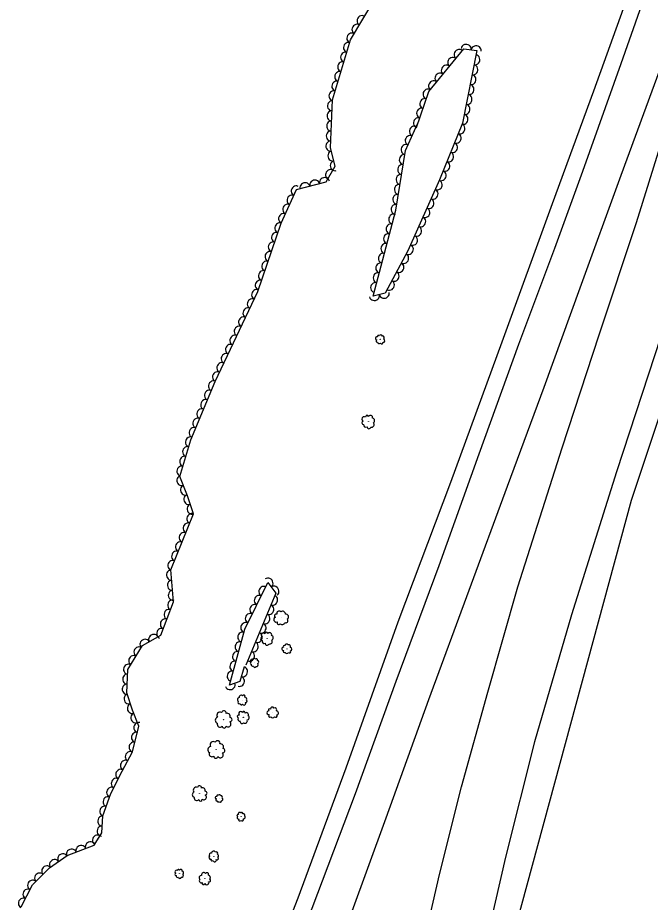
# Model space of a CAD drawing. Extents: x 1722896 to 1754269, y 648279 to 666297.
# Drawn here: x 1753371.7 to 1753622.3, y 654412.3 to 654762.5 of the extents above; entities that cross this region are included whole.
import ezdxf

# ---------------------------------------------------------------- set-up
doc = ezdxf.new("R2010")
doc.units = 0
doc.layers.add('SURVEY - CENTERLINE - Preliminary Text', color=7, linetype='Continuous')
doc.layers.add('SURVEY - VEGETATION - Features with Text', color=7, linetype='Continuous')

msp = doc.modelspace()

# ---------------------------------------------------------------- linework, layer by layer
at = {"layer": 'SURVEY - CENTERLINE - Preliminary Text'}
for points in [[(1753907.56, 655630.58), (1753897.62, 655540.35), (1753887.97, 655467.46), (1753876.99, 655404.7), (1753859.61, 655330.46), (1753844.19, 655273.76), (1753830.08, 655226.8), (1753799.74, 655133.35), (1753765.15, 655032.08), (1753733.21, 654935.79), (1753692.25, 654810.03), (1753676.79, 654761.41), (1753655.27, 654695.65), (1753635.55, 654633.87), (1753614.74, 654571.38), (1753560.35, 654370.93), (1753550.99, 654314.54), (1753550.98, 654314.29)], [(1753486.13, 654404.04), (1753505.53, 654455.42), (1753521.61, 654499.9), (1753538.67, 654545.64), (1753554.5, 654589.79), (1753570.27, 654633.28), (1753584.45, 654671.31), (1753595.64, 654701.71), (1753610.77, 654744.43), (1753626.43, 654788.69), (1753641.53, 654828.92), (1753660.88, 654882.12), (1753678.75, 654930.9), (1753696.15, 654978.92), (1753717.67, 655038.29), (1753735.29, 655086.93), (1753751.57, 655135.18), (1753769.63, 655188.96), (1753782.47, 655229.89), (1753798.43, 655282.46), (1753810.7, 655327.14)], [(1753845.87, 655319.54), (1753832.52, 655271.49), (1753820.57, 655232.64), (1753807.19, 655191.02), (1753792.37, 655145.5), (1753770.37, 655077.36), (1753755.23, 655030.45), (1753736.69, 654975.42), (1753720.85, 654926.42), (1753703.43, 654873.49), (1753686.44, 654820.68), (1753673.13, 654778.88), (1753656.55, 654727.74), (1753639, 654674.77), (1753624.18, 654629.08), (1753608.95, 654582.73), (1753591.09, 654526.1), (1753576.5, 654475.86), (1753564.92, 654430.19), (1753554.6, 654384.72)], [(1753794.53, 655297.08), (1753784.29, 655260.81), (1753775.97, 655232.81), (1753753.34, 655162.45), (1753735.21, 655106.86), (1753716.45, 655054.75), (1753697.54, 655001.54), (1753678.15, 654948.42), (1753658.78, 654894.59), (1753639.31, 654844), (1753618.06, 654784.08), (1753599.82, 654733.5), (1753583.52, 654688.83), (1753563.58, 654634.07), (1753543.16, 654578.51), (1753522.29, 654523.23), (1753501.77, 654465.46), (1753482.67, 654413.9), (1753458.55, 654352.07)], [(1753498.67, 654018.41), (1753498.63, 654020.84), (1753498.36, 654069.35), (1753499.18, 654127.68), (1753501.77, 654178.47), (1753506.08, 654229.33), (1753510.2, 654265.07), (1753515.56, 654304.4), (1753522.1, 654344.33), (1753529.85, 654384.14), (1753538.88, 654423.25), (1753547.52, 654458.01), (1753557.95, 654495.47), (1753569.84, 654537.23), (1753587.37, 654592.17), (1753602.13, 654636.99), (1753616.87, 654681.43), (1753628.79, 654719.52), (1753645.95, 654772.76), (1753661.88, 654820.71), (1753681.11, 654881.07), (1753698.89, 654935.17), (1753709.35, 654966.4), (1753713.82, 654981.1)], [(1753503.66, 654407.39), (1753517.74, 654445.76), (1753534.58, 654492.65), (1753550.6, 654535.84), (1753565.7, 654577.01), (1753580.23, 654616.24), (1753594.51, 654655.53), (1753610.83, 654700.18), (1753626.33, 654742.55), (1753642.15, 654785.17), (1753661.01, 654837.05), (1753679.35, 654886.88), (1753696.78, 654934.97), (1753709.14, 654967.51), (1753713.82, 654981.1)]]:
    msp.add_lwpolyline(points, dxfattribs=at)
at = {"layer": 'SURVEY - VEGETATION - Features with Text'}
for points in [[(1753408.63, 654455.38), (1753413.09, 654464.18), (1753417.27, 654471.87), (1753419.74, 654481.99), (1753417.26, 654488.43), (1753414.94, 654495.26), (1753415.44, 654504.41), (1753421.21, 654513.98), (1753428.39, 654518.05), (1753433.52, 654531.22), (1753432.38, 654543.88), (1753441.4, 654566.04), (1753438.96, 654573.21), (1753436.04, 654580.87), (1753440.36, 654595.44), (1753449.91, 654618.46), (1753466.89, 654654.14), (1753476.13, 654681.2), (1753482.23, 654694.45), (1753493.91, 654697.52), (1753497.52, 654703.73), (1753495.68, 654710.97), (1753496.42, 654729.95), (1753503.62, 654753.79), (1753513.29, 654770.2)], [(1753529.77, 654719.02), (1753534.54, 654733.28), (1753548.4, 654750.26), (1753553.67, 654749.5), (1753547.92, 654720.8), (1753538.87, 654698.3), (1753526.34, 654670.22), (1753517.35, 654653.43), (1753512.55, 654652.34), (1753521.53, 654686.32), (1753525.34, 654709.95), (1753530.15, 654720.55)], [(1753461.52, 654505.47), (1753459.68, 654499.76), (1753455.65, 654498.29), (1753461.67, 654520.43), (1753470.87, 654538.85), (1753473.97, 654534.65), (1753462.11, 654506.15)], [(1753373.18, 654410.54), (1753377.68, 654419.25), (1753384.35, 654425.93), (1753391.3, 654430.8), (1753402.03, 654434.95), (1753405.03, 654439.78), (1753405.52, 654446.58), (1753408.63, 654455.38)]]:
    msp.add_lwpolyline(points, dxfattribs=at)
for centre, radius in [((1753515.38, 654635.17), 0.0215), ((1753510.67, 654602.57), 0.0311), ((1753476.12, 654524.92), 0.0334), ((1753470.54, 654516.78), 0.0299), ((1753478.42, 654512.66), 0.0222), ((1753465.57, 654507.15), 0.0205), ((1753460.68, 654492.35), 0.0232), ((1753461.12, 654485.52), 0.0284), ((1753472.81, 654487.41), 0.0255), ((1753453.24, 654484.59), 0.0394), ((1753450.35, 654472.69), 0.0404), ((1753443.75, 654455.29), 0.035), ((1753451.57, 654453.41), 0.0175), ((1753460.25, 654446.19), 0.0201), ((1753449.44, 654430.49), 0.0238), ((1753435.81, 654423.64), 0.0212), ((1753445.89, 654421.66), 0.0282)]:
    msp.add_circle(centre, radius, dxfattribs=at)
for centre, radius, start, end in [((1753514.05, 654635.56), 0.615, 69.7519, 263.1716), ((1753514.64, 654636.34), 0.423, 29.7312, 208.4768), ((1753515.6, 654636.38), 0.616, 7.615, 164.404), ((1753516.26, 654635.77), 0.702, 316.6678, 94.192), ((1753516.46, 654634.66), 0.697, 267.5636, 63.4021), ((1753514.16, 654634.52), 0.468, 112.3705, 289.6897), ((1753514.97, 654634.17), 0.663, 187.6576, 314.5033), ((1753515.93, 654633.85), 0.514, 197.8165, 12.8168), ((1753508.99, 654603.66), 0.889, 53.1771, 246.5968), ((1753510.12, 654604.5), 0.611, 13.1564, 191.9021), ((1753511.47, 654604.16), 0.89, 351.0403, 147.8292), ((1753512.14, 654603.03), 1.01, 300.093, 77.6172), ((1753508.71, 654602.17), 0.676, 95.7958, 273.1149), ((1753509.69, 654601.35), 0.958, 171.0828, 297.9285), ((1753510.88, 654600.52), 0.743, 181.2417, 356.242), ((1753511.95, 654601.42), 1.01, 250.9888, 46.8273), ((1753475.3, 654526.65), 0.957, 43.3789, 200.1678), ((1753476.69, 654526.47), 1.09, 352.4316, 129.9558), ((1753474.1, 654524.21), 0.955, 105.5157, 298.9354), ((1753474.13, 654525.72), 0.657, 65.495, 244.2407), ((1753475.18, 654522.99), 0.727, 148.1344, 325.4535), ((1753478.01, 654523.75), 0.799, 233.5803, 48.5806), ((1753477.95, 654525.26), 1.08, 303.3274, 99.1659), ((1753476.52, 654523.28), 1.03, 223.4214, 350.2671), ((1753468.61, 654516.63), 0.652, 88.5168, 265.8359), ((1753469.07, 654518.02), 0.856, 45.8981, 239.3178), ((1753470.25, 654518.68), 0.589, 5.8774, 184.6231), ((1753471.5, 654518.2), 0.858, 343.7613, 140.5502), ((1753471.99, 654517.04), 0.978, 292.814, 70.3383), ((1753469.45, 654515.72), 0.923, 163.8038, 290.6495), ((1753470.49, 654514.78), 0.717, 173.9628, 348.963), ((1753471.62, 654515.52), 0.972, 243.7099, 39.5483), ((1753477, 654512.62), 0.634, 87.7569, 281.1766), ((1753477.32, 654513.57), 0.436, 47.7363, 226.4819), ((1753478.25, 654513.92), 0.636, 25.6201, 182.409), ((1753479.1, 654513.53), 0.724, 334.6729, 112.1971), ((1753479.64, 654512.51), 0.72, 285.5687, 81.4072), ((1753477.43, 654511.63), 0.483, 130.3756, 307.6948), ((1753478.34, 654511.55), 0.684, 205.6627, 332.5083), ((1753479.38, 654511.54), 0.531, 215.8216, 30.8219), ((1753464.26, 654506.98), 0.446, 91.6188, 268.9379), ((1753464.52, 654507.94), 0.586, 49.0001, 242.4198), ((1753464.87, 654506.39), 0.632, 166.9058, 293.7515), ((1753465.3, 654508.44), 0.403, 8.9794, 187.7251), ((1753465.61, 654505.78), 0.491, 177.0647, 352.065), ((1753466.17, 654508.15), 0.588, 346.8633, 143.6522), ((1753466.36, 654506.33), 0.665, 246.8118, 42.6503), ((1753466.55, 654507.38), 0.67, 295.916, 73.4402), ((1753459.55, 654492.57), 0.757, 91.8625, 229.3867), ((1753459.59, 654491.59), 0.664, 142.8097, 299.5986), ((1753460.24, 654493.56), 0.752, 42.7583, 198.5968), ((1753461.26, 654493.78), 0.554, 333.0112, 148.0115), ((1753461.75, 654492.81), 0.714, 322.8523, 89.6979), ((1753462.11, 654491.93), 0.504, 247.5652, 64.8844), ((1753460.36, 654490.9), 0.456, 164.9259, 343.6715), ((1753461.4, 654491.05), 0.663, 204.9465, 38.3662), ((1753471.53, 654488.44), 0.501, 48.5555, 227.3011), ((1753472.59, 654488.85), 0.73, 26.4393, 183.2282), ((1753473.57, 654488.41), 0.832, 335.492, 113.0163), ((1753451.31, 654484.35), 1.29, 109.8423, 247.3665), ((1753451.9, 654486.32), 1.28, 60.7381, 216.5766), ((1753453.44, 654487.21), 0.943, 350.991, 165.9913), ((1753454.74, 654485.9), 1.22, 340.8321, 107.6778), ((1753455.79, 654484.65), 0.858, 265.5451, 82.8642), ((1753459.32, 654485.85), 0.618, 73.5648, 250.884), ((1753459.87, 654484.82), 0.876, 148.8519, 275.6976), ((1753460.08, 654487.01), 0.812, 30.9462, 224.3659), ((1753461.32, 654487.33), 0.559, 350.9255, 169.6711), ((1753462.35, 654486.58), 0.814, 328.8093, 125.5983), ((1753462.52, 654485.4), 0.927, 277.8621, 55.3863), ((1753471.17, 654487.34), 0.729, 88.5761, 281.9958), ((1753471.69, 654486.21), 0.555, 131.1948, 308.514), ((1753472.74, 654486.13), 0.786, 206.4819, 333.3275), ((1753473.93, 654486.14), 0.61, 216.6408, 31.641), ((1753474.21, 654487.25), 0.827, 286.3879, 82.2264), ((1753451.89, 654482.79), 1.13, 160.7896, 317.5785), ((1753453.49, 654482.07), 0.776, 182.9057, 1.6514), ((1753455.1, 654482.86), 1.13, 222.9264, 56.3461), ((1753460.59, 654483.7), 0.679, 159.0108, 334.0111), ((1753461.81, 654484.1), 0.921, 228.7579, 24.5964), ((1753449.24, 654474.64), 1.31, 52.5592, 208.3977), ((1753450.93, 654475.32), 0.967, 342.8121, 157.8124), ((1753452.06, 654473.8), 1.25, 332.6532, 99.4989), ((1753448.35, 654472.72), 1.32, 101.6634, 239.1876), ((1753448.71, 654471.06), 1.16, 152.6106, 309.3996), ((1753451.97, 654470.66), 1.16, 214.7475, 48.1672), ((1753452.93, 654472.38), 0.879, 257.3662, 74.6853), ((1753450.23, 654470.09), 0.795, 174.7268, 353.4724), ((1753442.45, 654456.72), 1.13, 65.192, 221.0305), ((1753443.75, 654457.61), 0.836, 355.4449, 170.4452), ((1753444.99, 654456.55), 1.08, 345.286, 112.1317), ((1753442.06, 654454.94), 1.14, 114.2962, 251.8204), ((1753442.68, 654453.6), 1, 165.2434, 322.0324), ((1753445.51, 654453.88), 1, 227.3803, 60.8), ((1753446, 654455.52), 0.761, 269.9989, 87.3181), ((1753450.5, 654453.73), 0.5, 69.7611, 263.1808), ((1753450.58, 654452.88), 0.381, 112.3798, 289.6989), ((1753450.97, 654454.36), 0.344, 29.7404, 208.4861), ((1753451.75, 654454.4), 0.501, 7.6243, 164.4132), ((1753452.29, 654453.9), 0.571, 316.677, 94.2012), ((1753452.45, 654453), 0.567, 267.5728, 63.4113), ((1753444.15, 654453.07), 0.688, 187.3596, 6.1052), ((1753451.24, 654452.59), 0.539, 187.6668, 314.5125), ((1753452.02, 654452.34), 0.418, 197.8257, 12.826), ((1753459.03, 654446.6), 0.437, 65.8974, 243.2166), ((1753459.31, 654445.82), 0.619, 141.1845, 268.0302), ((1753459.66, 654447.34), 0.574, 23.2788, 216.6985), ((1753460.57, 654447.45), 0.395, 343.2581, 162.0037), ((1753461.21, 654446.82), 0.575, 321.1419, 117.9309), ((1753461.22, 654445.98), 0.655, 270.1947, 47.7189), ((1753459.71, 654444.97), 0.48, 151.3434, 326.3437), ((1753460.6, 654445.13), 0.651, 221.0905, 16.929), ((1753449.34, 654431.81), 0.772, 27.3111, 183.1496), ((1753450.41, 654431.74), 0.569, 317.564, 132.5643), ((1753448.16, 654430.03), 0.682, 127.3625, 284.1514), ((1753448.38, 654431.01), 0.777, 76.4153, 213.9395), ((1753448.73, 654429.14), 0.468, 149.4787, 328.2243), ((1753449.79, 654429), 0.68, 189.4994, 22.919), ((1753450.74, 654429.68), 0.518, 232.118, 49.4372), ((1753450.63, 654430.65), 0.734, 307.4051, 74.2507), ((1753435.4, 654424.94), 0.416, 14.7334, 193.4791), ((1753436.32, 654424.74), 0.606, 352.6173, 149.4062), ((1753434.48, 654423.33), 0.46, 97.3728, 274.6919), ((1753434.65, 654424.35), 0.605, 54.7541, 248.1738), ((1753435.16, 654422.79), 0.652, 172.6598, 299.5055), ((1753435.99, 654422.25), 0.506, 182.8187, 357.819), ((1753436.7, 654422.88), 0.686, 252.5658, 48.4043), ((1753436.8, 654423.98), 0.691, 301.67, 79.1942), ((1753444.54, 654422.01), 0.922, 87.7302, 225.2545), ((1753445.46, 654423.16), 0.916, 38.6261, 194.4646), ((1753446.72, 654423.34), 0.676, 328.879, 143.8792), ((1753447.23, 654422.12), 0.871, 318.7201, 85.5657), ((1753444.5, 654420.83), 0.809, 138.6775, 295.4664), ((1753445.37, 654419.91), 0.556, 160.7937, 339.5393), ((1753446.65, 654420.01), 0.808, 200.8143, 34.234), ((1753447.59, 654421.01), 0.615, 243.433, 60.7522)]:
    msp.add_arc(centre, radius, start, end, dxfattribs=at)
for centre, major_axis in [((1753508.09, 654761.38), (1.02, 1.72)), ((1753506.06, 654757.94), (1.02, 1.72)), ((1753504.03, 654754.49), (1.02, 1.72)), ((1753502.7, 654750.74), (0.58, 1.91)), ((1753549.43, 654750.11), (1.98, -0.28)), ((1753553.39, 654749.54), (1.98, -0.28)), ((1753501.54, 654746.91), (0.58, 1.91)), ((1753546.53, 654747.97), (1.26, 1.55)), ((1753552.94, 654745.85), (-0.39, -1.96)), ((1753500.38, 654743.08), (0.58, 1.91)), ((1753541.47, 654741.77), (1.26, 1.55)), ((1753544, 654744.87), (1.26, 1.55)), ((1753552.15, 654741.93), (-0.39, -1.96)), ((1753499.23, 654739.25), (0.58, 1.91)), ((1753538.94, 654738.67), (1.26, 1.55)), ((1753498.07, 654735.42), (0.58, 1.91)), ((1753536.41, 654735.58), (1.26, 1.55)), ((1753551.37, 654738.01), (-0.39, -1.96)), ((1753496.92, 654731.59), (0.58, 1.91)), ((1753534.21, 654732.3), (0.63, 1.9)), ((1753550.58, 654734.09), (-0.39, -1.96)), ((1753532.94, 654728.5), (0.63, 1.9)), ((1753549.8, 654730.17), (-0.39, -1.96)), ((1753496.33, 654727.67), (0.08, 2)), ((1753531.67, 654724.71), (0.63, 1.9)), ((1753549.01, 654726.24), (-0.39, -1.96)), ((1753496.17, 654723.67), (0.08, 2)), ((1753530.4, 654720.92), (0.63, 1.9)), ((1753548.23, 654722.32), (-0.39, -1.96)), ((1753496.02, 654719.67), (0.08, 2)), ((1753528.81, 654717.59), (0.83, 1.82)), ((1753547.01, 654718.53), (-0.75, -1.86)), ((1753495.86, 654715.68), (0.08, 2)), ((1753527.16, 654713.95), (0.83, 1.82)), ((1753545.52, 654714.82), (-0.75, -1.86)), ((1753495.7, 654711.68), (0.08, 2)), ((1753525.51, 654710.31), (0.83, 1.82)), ((1753544.02, 654711.11), (-0.75, -1.86)), ((1753496.49, 654707.78), (-0.49, 1.94)), ((1753542.53, 654707.4), (-0.75, -1.86)), ((1753497.47, 654703.91), (-0.49, 1.94)), ((1753524.77, 654706.39), (0.32, 1.97)), ((1753541.04, 654703.68), (-0.75, -1.86)), ((1753495.6, 654700.43), (1.01, 1.73)), ((1753524.13, 654702.44), (0.32, 1.97)), ((1753539.54, 654699.97), (-0.75, -1.86)), ((1753489.43, 654696.34), (1.93, 0.51)), ((1753493.3, 654697.36), (1.93, 0.51)), ((1753523.5, 654698.49), (0.32, 1.97)), ((1753482, 654693.94), (0.84, 1.82)), ((1753485.56, 654695.32), (1.93, 0.51)), ((1753522.86, 654694.54), (0.32, 1.97)), ((1753537.98, 654696.29), (-0.82, -1.83)), ((1753480.33, 654690.31), (0.84, 1.82)), ((1753522.22, 654690.59), (0.32, 1.97)), ((1753536.35, 654692.64), (-0.82, -1.83)), ((1753478.65, 654686.67), (0.84, 1.82)), ((1753521.58, 654686.64), (0.32, 1.97)), ((1753534.72, 654688.99), (-0.82, -1.83)), ((1753476.98, 654683.04), (0.84, 1.82)), ((1753520.59, 654682.77), (0.51, 1.93)), ((1753533.09, 654685.34), (-0.82, -1.83)), ((1753475.49, 654679.33), (0.65, 1.89)), ((1753519.57, 654678.9), (0.51, 1.93)), ((1753531.46, 654681.68), (-0.82, -1.83)), ((1753474.2, 654675.55), (0.65, 1.89)), ((1753529.83, 654678.03), (-0.82, -1.83)), ((1753472.91, 654671.76), (0.65, 1.89)), ((1753518.55, 654675.03), (0.51, 1.93)), ((1753528.2, 654674.38), (-0.82, -1.83)), ((1753517.52, 654671.17), (0.51, 1.93)), ((1753526.57, 654670.72), (-0.82, -1.83)), ((1753471.61, 654667.98), (0.65, 1.89)), ((1753516.5, 654667.3), (0.51, 1.93)), ((1753524.71, 654667.18), (-0.94, -1.76)), ((1753470.32, 654664.19), (0.65, 1.89)), ((1753515.48, 654663.43), (0.51, 1.93)), ((1753522.83, 654663.65), (-0.94, -1.76)), ((1753469.03, 654660.41), (0.65, 1.89)), ((1753514.46, 654659.57), (0.51, 1.93)), ((1753520.94, 654660.13), (-0.94, -1.76)), ((1753467.74, 654656.62), (0.65, 1.89)), ((1753513.44, 654655.7), (0.51, 1.93)), ((1753519.05, 654656.6), (-0.94, -1.76)), ((1753466.3, 654652.9), (0.86, 1.81)), ((1753513.06, 654652.45), (-1.95, -0.44)), ((1753516.96, 654653.34), (-1.95, -0.44)), ((1753464.58, 654649.28), (0.86, 1.81)), ((1753462.86, 654645.67), (0.86, 1.81)), ((1753461.14, 654642.06), (0.86, 1.81)), ((1753459.42, 654638.45), (0.86, 1.81)), ((1753457.7, 654634.84), (0.86, 1.81)), ((1753455.98, 654631.23), (0.86, 1.81)), ((1753454.26, 654627.61), (0.86, 1.81)), ((1753452.54, 654624), (0.86, 1.81)), ((1753450.82, 654620.39), (0.86, 1.81)), ((1753449.19, 654616.74), (0.77, 1.85)), ((1753447.66, 654613.05), (0.77, 1.85)), ((1753446.13, 654609.35), (0.77, 1.85)), ((1753444.59, 654605.66), (0.77, 1.85)), ((1753443.06, 654601.96), (0.77, 1.85)), ((1753441.53, 654598.27), (0.77, 1.85)), ((1753440.09, 654594.54), (0.57, 1.92)), ((1753438.95, 654590.7), (0.57, 1.92)), ((1753437.82, 654586.87), (0.57, 1.92)), ((1753436.68, 654583.03), (0.57, 1.92)), ((1753436.66, 654579.24), (-0.71, 1.87)), ((1753438.09, 654575.5), (-0.71, 1.87)), ((1753439.46, 654571.74), (-0.65, 1.89)), ((1753440.75, 654567.96), (-0.65, 1.89)), ((1753440.66, 654564.21), (0.75, 1.85)), ((1753439.15, 654560.51), (0.75, 1.85)), ((1753437.64, 654556.8), (0.75, 1.85)), ((1753436.13, 654553.1), (0.75, 1.85)), ((1753434.62, 654549.39), (0.75, 1.85)), ((1753433.11, 654545.69), (0.75, 1.85)), ((1753432.56, 654541.84), (-0.18, 1.99)), ((1753470.97, 654538.71), (1.19, -1.61)), ((1753432.92, 654537.86), (-0.18, 1.99)), ((1753469.16, 654535.42), (0.89, 1.79)), ((1753473.34, 654535.49), (1.19, -1.61)), ((1753433.28, 654533.87), (-0.18, 1.99)), ((1753467.37, 654531.85), (0.89, 1.79)), ((1753472.83, 654531.92), (-0.77, -1.85)), ((1753433.04, 654529.98), (0.73, 1.86)), ((1753465.59, 654528.27), (0.89, 1.79)), ((1753431.59, 654526.25), (0.73, 1.86)), ((1753463.8, 654524.69), (0.89, 1.79)), ((1753471.3, 654528.23), (-0.77, -1.85)), ((1753430.13, 654522.52), (0.73, 1.86)), ((1753462.01, 654521.11), (0.89, 1.79)), ((1753469.76, 654524.54), (-0.77, -1.85)), ((1753428.68, 654518.79), (0.73, 1.86)), ((1753468.23, 654520.84), (-0.77, -1.85)), ((1753422.12, 654514.5), (1.74, 0.99)), ((1753425.6, 654516.47), (1.74, 0.99)), ((1753460.82, 654517.3), (0.53, 1.93)), ((1753466.69, 654517.15), (-0.77, -1.85)), ((1753419.69, 654511.46), (1.03, 1.71)), ((1753459.77, 654513.44), (0.53, 1.93)), ((1753465.15, 654513.46), (-0.77, -1.85)), ((1753417.62, 654508.03), (1.03, 1.71)), ((1753458.72, 654509.58), (0.53, 1.93)), ((1753463.62, 654509.76), (-0.77, -1.85)), ((1753415.56, 654504.61), (1.03, 1.71)), ((1753457.67, 654505.72), (0.53, 1.93)), ((1753415.23, 654500.65), (0.11, 2)), ((1753456.62, 654501.86), (0.53, 1.93)), ((1753460.91, 654503.56), (-0.62, -1.9)), ((1753415.02, 654496.65), (0.11, 2)), ((1753455.92, 654498.38), (-1.88, -0.69)), ((1753459.68, 654499.76), (-0.62, -1.9)), ((1753415.78, 654492.79), (-0.64, 1.89)), ((1753417.07, 654489.01), (-0.64, 1.89)), ((1753418.48, 654485.26), (-0.72, 1.87)), ((1753419.63, 654481.51), (0.47, 1.94)), ((1753418.68, 654477.63), (0.47, 1.94)), ((1753417.73, 654473.74), (0.47, 1.94)), ((1753416.28, 654470.05), (0.96, 1.76)), ((1753414.37, 654466.53), (0.96, 1.76)), ((1753412.49, 654463), (0.9, 1.78)), ((1753410.69, 654459.43), (0.9, 1.78)), ((1753408.88, 654455.86), (0.9, 1.78)), ((1753407.48, 654452.12), (0.67, 1.89)), ((1753406.14, 654448.35), (0.67, 1.89)), ((1753405.36, 654444.46), (0.14, 1.99)), ((1753403.29, 654436.97), (1.06, 1.7)), ((1753405.08, 654440.48), (0.14, 1.99)), ((1753400.52, 654434.37), (1.87, 0.72)), ((1753393.06, 654431.48), (1.87, 0.72)), ((1753396.79, 654432.92), (1.87, 0.72)), ((1753386.29, 654427.29), (1.64, 1.15)), ((1753389.57, 654429.59), (1.64, 1.15)), ((1753383.2, 654424.78), (1.41, 1.42)), ((1753380.37, 654421.95), (1.41, 1.42)), ((1753377.59, 654419.08), (0.92, 1.78)), ((1753375.76, 654415.53), (0.92, 1.78)), ((1753373.92, 654411.97), (0.92, 1.78))]:
    msp.add_ellipse(centre, major_axis=major_axis, ratio=0.940188, start_param=0, end_param=3.141593, dxfattribs=at)

doc.saveas('drawing.dxf')
